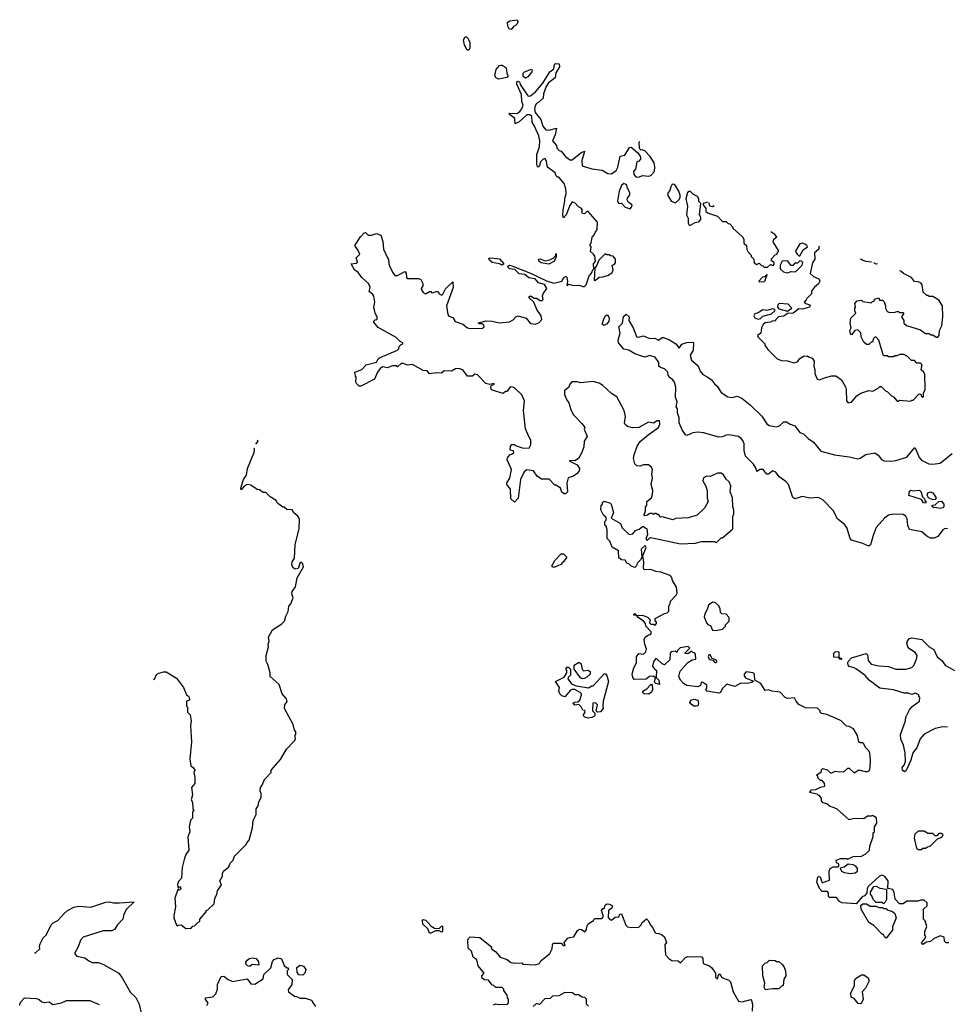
# Model space of a CAD drawing. Extents: x 2239805 to 2396427, y 665731 to 772158.
# Tile 310 of 326: x 2343506 to 2351043, y 764163 to 772158. Entities that reach past the tile are written whole.
import ezdxf

# ---------------------------------------------------------------- set-up
doc = ezdxf.new("R2010")
doc.units = 0

msp = doc.modelspace()

# ---------------------------------------------------------------- linework, layer by layer
at = {"layer": '0CON05XD'}
for points in [[(2347495, 772080), (2347482.5, 772085), (2347472.5, 772105), (2347470, 772135), (2347485, 772150), (2347548.3, 772158.3), (2347552.5, 772145), (2347548.8, 772125), (2347535, 772110), (2347517.5, 772102.5), (2347505, 772083.3), (2347495, 772080)], [(2347155, 771910), (2347140.7, 771910.7), (2347120.7, 771950.7), (2347112.5, 771995), (2347125, 772020), (2347135, 772020), (2347145, 772010), (2347162.5, 771975), (2347163, 771927), (2347155, 771910)], [(2347395, 771676.7), (2347376.7, 771686.7), (2347366.4, 771706.4), (2347378, 771755), (2347405, 771787.5), (2347415, 771790), (2347425, 771790), (2347457.3, 771767.3), (2347463.6, 771723.6), (2347472.5, 771705), (2347472.5, 771695), (2347465, 771690), (2347425, 771681.2), (2347395, 771676.7)], [(2347723, 769697), (2347747, 769723), (2347742.5, 769755), (2347707.5, 769805), (2347683.6, 769863.6), (2347640, 769905), (2347656.4, 769916.4), (2347685, 769897.5), (2347705, 769897.5), (2347735, 769877.5), (2347751.7, 769878.3), (2347760, 769885), (2347752.5, 769915), (2347758.3, 769931.7), (2347790, 769975), (2347769.3, 770009.3), (2347721.7, 770021.7), (2347695, 770053.3), (2347641.7, 770061.7), (2347609.5, 770089.5), (2347565, 770095.7), (2347529.2, 770129.2), (2347485, 770136), (2347474, 770145), (2347472.5, 770157.5), (2347485, 770164), (2347505, 770160.8), (2347655, 770101.2), (2347785, 770037.5), (2347845, 770020), (2347910, 770035), (2347927.5, 770065), (2347945, 770076.7), (2347952.5, 770065), (2347956.7, 770035), (2347950, 770000), (2347965, 770010), (2348005, 770000), (2348055, 770002.5), (2348080.7, 769990.7), (2348095, 769991.2), (2348108, 770005), (2348131.7, 770078.3), (2348150.7, 770099.3), (2348161.7, 770128.3), (2348170, 770135), (2348167.5, 770175), (2348183, 770197), (2348177.7, 770237.7), (2348167.5, 770255), (2348142.5, 770275), (2348150, 770315), (2348140, 770325), (2348140, 770335), (2348150, 770345), (2348158.3, 770391.7), (2348177, 770413), (2348183.3, 770436.7), (2348197, 770453), (2348200, 770515), (2348125, 770600), (2348115, 770600), (2348095, 770582.5), (2348077.5, 770585), (2348073.3, 770595), (2348077.5, 770615), (2348068.3, 770628.3), (2348045, 770637.5), (2348019.3, 770669.3), (2347995, 770680), (2347975, 770650), (2347945, 770572.5), (2347925, 770550), (2347920, 770565), (2347921.2, 770615), (2347935.9, 770684.1), (2347934, 770706), (2347946, 770745), (2347943.3, 770785), (2347928.3, 770828.3), (2347885, 770880), (2347875, 770880), (2347865, 770890), (2347857.5, 770915), (2347795, 770960), (2347787, 771007), (2347775, 771030), (2347755, 771022.5), (2347737.5, 771005), (2347730, 770975), (2347718.3, 770961.7), (2347713, 770963), (2347707.5, 770985), (2347708.8, 771065), (2347728, 771125), (2347731.2, 771175), (2347723.3, 771215), (2347689.4, 771295), (2347669.2, 771325), (2347666.1, 771376.1), (2347650, 771385), (2347625, 771386.2), (2347565, 771330), (2347532.5, 771312.5), (2347530, 771355), (2347480, 771395), (2347485, 771400), (2347545, 771396.2), (2347568.3, 771411.7), (2347586, 771435), (2347596.2, 771465), (2347585.7, 771495), (2347581.7, 771551.7), (2347544, 771635), (2347545, 771652.5), (2347555, 771658.8), (2347566.7, 771655), (2347571.7, 771631.7), (2347627.7, 771547.7), (2347638.3, 771538.3), (2347655, 771538.8), (2347697, 771573), (2347757.3, 771642.7), (2347813.9, 771736.1), (2347845, 771760), (2347850, 771795), (2347858.3, 771801.7), (2347890, 771800), (2347891.2, 771775), (2347862, 771728), (2347856.7, 771685), (2347803.3, 771645), (2347783.8, 771615), (2347762.5, 771555), (2347758.3, 771521.7), (2347725, 771487.5), (2347705, 771477.5), (2347695, 771460), (2347687.5, 771435), (2347693.3, 771405), (2347738.8, 771348.8), (2347755, 771292.5), (2347780, 771265), (2347805, 771260), (2347867.5, 771277.5), (2347857.3, 771222.7), (2347833.8, 771173.8), (2347867, 771137), (2347870, 771115), (2347890, 771095), (2347905, 771090), (2347945, 771040), (2347957, 771037), (2347975, 771020), (2347995, 771020), (2348065, 771076.7), (2348095, 771090), (2348092.5, 771077.5), (2348073.8, 771015), (2348075, 770972.5), (2348155, 770947.5), (2348237, 770937), (2348285, 770910), (2348315, 770907.5), (2348352.5, 770935), (2348365, 770960), (2348385, 771050), (2348423, 771057), (2348460.7, 771119.3), (2348475, 771122.5), (2348528.3, 771078.3), (2348550, 771045), (2348550, 771025), (2348535, 771010), (2348520, 771005), (2348510, 770945), (2348492.5, 770925), (2348495, 770900), (2348515, 770880), (2348541.7, 770881.7), (2348565, 770892.5), (2348615, 770886.7), (2348635, 770892.5), (2348662.5, 770925), (2348666.7, 770965), (2348661.2, 770995), (2348627.3, 771047.3), (2348585, 771092.5), (2348565, 771102.5), (2348555, 771100), (2348541.7, 771111.7), (2348540, 771165), (2348544, 771169)], [(2347615, 771684.2), (2347596.1, 771696.1), (2347596.4, 771723.6), (2347606.4, 771733.6), (2347665, 771756.7), (2347670, 771745), (2347666.2, 771735), (2347633.8, 771695), (2347615, 771684.2)], [(2348465, 770621.4), (2348477.5, 770635), (2348481.2, 770655), (2348452.5, 770675), (2348442.5, 770695), (2348445, 770710), (2348462.5, 770735), (2348462.5, 770755), (2348442.5, 770795), (2348438.3, 770818.3), (2348415, 770827.5), (2348395, 770812.5), (2348376, 770765), (2348362.5, 770685), (2348375, 770666.7), (2348395, 770667.5), (2348426.2, 770635), (2348465, 770621.4)], [(2348835, 770672.5), (2348862.5, 770695), (2348872.5, 770715), (2348873, 770733), (2348862.5, 770765), (2348836.1, 770806.1), (2348825, 770820), (2348808.3, 770821.7), (2348795, 770800), (2348788.3, 770771.7), (2348773.3, 770755), (2348770, 770735), (2348800, 770685), (2348835, 770672.5)], [(2348955, 770490), (2348995, 770512.5), (2349025, 770517.5), (2349040, 770535), (2349040, 770555), (2349030, 770575), (2349040, 770665), (2349023, 770683), (2349022.5, 770705), (2349013, 770723), (2348979.3, 770739.3), (2348955, 770762.5), (2348945, 770763.3), (2348932.5, 770755), (2348917.5, 770705), (2348932.5, 770645), (2348923.6, 770573.6), (2348936.4, 770546.4), (2348937.5, 770505), (2348945, 770490), (2348955, 770490)], [(2349096.2, 770677.1), (2349060, 770665), (2349060, 770655), (2349080, 770625), (2349081.7, 770601.7), (2349095, 770590), (2349175, 770562.5), (2349215, 770520), (2349245, 770520), (2349263, 770503), (2349275, 770500), (2349300, 770475), (2349300, 770465), (2349377.5, 770395), (2349390, 770375), (2349390, 770345), (2349410, 770325), (2349413, 770293), (2349425, 770270), (2349450, 770245), (2349450, 770235), (2349470, 770215), (2349473.6, 770183.6), (2349495, 770170), (2349515, 770180), (2349531.7, 770161.7), (2349545, 770160), (2349555, 770150), (2349581.7, 770148.3), (2349605, 770170), (2349628.3, 770161.7), (2349637, 770173), (2349637, 770187), (2349615, 770200), (2349613, 770217), (2349645, 770250), (2349660, 770255), (2349660, 770265), (2349670, 770275), (2349670, 770285), (2349627.5, 770355), (2349632.5, 770375), (2349657.5, 770395), (2349642.5, 770415), (2349610, 770435), (2349608.9, 770436.8)], [(2349147.7, 770647.5), (2349135, 770637.5), (2349113.3, 770643.3), (2349107.1, 770670.8)], [(2349252.5, 766762.5), (2349213.3, 766725), (2349200, 766695), (2349185, 766690), (2349090, 766705), (2349080, 766715), (2349090, 766735), (2349090, 766755), (2349055, 766777.5), (2349041.7, 766778.3), (2349038.3, 766751.7), (2349015, 766740), (2348925, 766751.2), (2348899.1, 766769.1), (2348873.8, 766795), (2348860, 766825), (2348871.7, 766868.3), (2348935, 766940), (2348968.3, 766961.7), (2349000, 766965), (2348996.7, 767006.7), (2348988.3, 767018.3), (2348975, 767020), (2348965, 767030), (2348935, 767010), (2348911.7, 767011.7), (2348911.7, 767018.3), (2348950, 767055), (2348937.5, 767067.5), (2348873, 767057), (2348850, 767035), (2348845, 767020), (2348835, 767030), (2348800, 767025), (2348790, 767015), (2348788.3, 766961.7), (2348745, 766920), (2348725, 766927.5), (2348685, 766966.7), (2348675, 766970), (2348665, 766960), (2348655.7, 766945), (2348648.3, 766908.3), (2348660, 766890), (2348680, 766875), (2348678.3, 766818.3), (2348700, 766795), (2348705, 766760), (2348670, 766770), (2348662.5, 766785), (2348672.5, 766815), (2348656.7, 766826.7), (2348624.2, 766825.8), (2348595, 766802.5), (2348501.2, 766801.2), (2348486.4, 766816.4), (2348483.3, 766845), (2348496.7, 766895), (2348516.7, 766935), (2348516.2, 766985), (2348535, 767012.5), (2348575, 767006), (2348594.3, 767025), (2348598.9, 767048.9), (2348584.1, 767084.1), (2348580, 767125), (2348587.5, 767145), (2348615, 767162.5), (2348630, 767165), (2348637.5, 767175), (2348637, 767187), (2348592.5, 767235), (2348590, 767255), (2348573.3, 767275), (2348530, 767305), (2348520, 767320), (2348495, 767323.3), (2348495, 767330), (2348505, 767336), (2348520, 767320), (2348565, 767324), (2348607.7, 767307.7), (2348627.5, 767285), (2348621.7, 767261.7), (2348635, 767250), (2348655, 767250), (2348668.3, 767241.7), (2348680, 767255), (2348680, 767265), (2348670, 767275), (2348670, 767295), (2348745, 767337.5), (2348767, 767343), (2348780, 767355), (2348780, 767395), (2348791.7, 767418.3), (2348793, 767437), (2348840, 767485), (2348847, 767503), (2348841.7, 767551.7), (2348810, 767605), (2348805, 767630), (2348790, 767645), (2348715, 767673.3), (2348675, 767678.8), (2348635, 767693.3), (2348580.7, 767690.7), (2348573.3, 767705), (2348576.4, 767753.6), (2348570, 767805), (2348596.4, 767873.6), (2348588.3, 767888.3), (2348555, 767860), (2348560, 767795), (2348552.5, 767775), (2348522.5, 767745), (2348517, 767723), (2348505, 767710), (2348475, 767720), (2348455, 767740), (2348440, 767745), (2348425, 767770), (2348395, 767772.5), (2348375, 767790), (2348370, 767845), (2348320, 767875), (2348300, 767925), (2348280, 767945), (2348280, 768015), (2348270, 768045), (2348260, 768055), (2348260, 768085), (2348270, 768095), (2348270, 768115), (2348250, 768135), (2348228.3, 768178.3), (2348230, 768215), (2348240, 768225), (2348241.7, 768238.3), (2348255, 768250), (2348305, 768232.5), (2348313.3, 768215), (2348330, 768155), (2348311.7, 768111.7), (2348387.7, 768067.7), (2348401.7, 768031.7), (2348458.3, 767978.3), (2348487, 767983), (2348509.3, 768010.7), (2348538.8, 768021.2), (2348565, 768042.5), (2348575, 768042.5), (2348602.5, 768025), (2348607.5, 767975), (2348593.3, 767945), (2348605, 767930), (2348625, 767950), (2348635, 767952.5), (2348875, 767902.5), (2348995, 767907.5), (2349045, 767920), (2349155, 767920), (2349165, 767910), (2349205, 767950), (2349215, 767950), (2349300, 768025), (2349300, 768125), (2349307.5, 768145), (2349307.5, 768175), (2349300, 768205), (2349297.5, 768275), (2349277.5, 768325), (2349283, 768373), (2349270, 768405), (2349245, 768427.5), (2349223, 768463), (2349205, 768476.7), (2349175, 768477.5), (2349130, 768455), (2349115, 768450), (2349085, 768452.5), (2349061.7, 768438.3), (2349056.7, 768415), (2349081.7, 768371.7), (2349092.5, 768335), (2349092.5, 768275), (2349100, 768245), (2349069.3, 768190.7), (2349010, 768135), (2348936.4, 768113.6), (2348835, 768107.5), (2348815, 768097.5), (2348725, 768122.5), (2348715, 768120), (2348695, 768140), (2348685, 768140), (2348675, 768150), (2348665, 768150), (2348655, 768140), (2348645, 768150), (2348625, 768150), (2348606.2, 768133.8), (2348585, 768130), (2348578.3, 768138.3), (2348589.3, 768170.7), (2348590.7, 768199.3), (2348600, 768215), (2348600, 768245), (2348640, 768275), (2348647.5, 768305), (2348650, 768335), (2348637.5, 768385), (2348646.7, 768435), (2348642.5, 768465), (2348646.7, 768505), (2348640, 768525), (2348615, 768542.5), (2348575, 768542.5), (2348545, 768532.5), (2348520, 768535), (2348503, 768553), (2348492.5, 768595), (2348497.5, 768625), (2348523.3, 768695), (2348547.7, 768732.3), (2348611.9, 768788.1), (2348695, 768847.5), (2348706.7, 768875), (2348705, 768900), (2348685, 768900), (2348655, 768882.5), (2348615, 768890), (2348537, 768847), (2348485, 768843.3), (2348443.9, 768853.9), (2348425, 768870), (2348420, 768885), (2348427.5, 768935), (2348417.5, 768985), (2348356.4, 769096.4), (2348313.6, 769123.6), (2348245, 769187.5), (2348215, 769206.7), (2348165, 769220), (2348065, 769210), (2348035, 769217.5), (2347993, 769217), (2347975, 769200), (2347967.5, 769175), (2347932.5, 769145), (2347933.3, 769115), (2347947.5, 769075), (2347967, 769047), (2347983, 768993), (2348003.3, 768953.3), (2348076.4, 768876.4), (2348097, 768847), (2348093, 768833), (2348116.7, 768775), (2348091.1, 768735), (2348088.8, 768691.2), (2348073.8, 768645), (2348046.1, 768593.9), (2348015, 768577.5), (2347975, 768580), (2347970, 768575), (2348034.1, 768544.1), (2348053.9, 768513.9), (2348051.2, 768495), (2348035.8, 768474.2), (2348005, 768452.5), (2347963, 768437), (2347952.5, 768395), (2347956.2, 768325), (2347941.7, 768308.3), (2347928.3, 768308.3), (2347911.7, 768321.7), (2347900, 768355), (2347865, 768380), (2347855, 768380), (2347808.3, 768428.3), (2347745, 768427.5), (2347710.7, 768450.7), (2347680, 768495), (2347627, 768503), (2347605, 768487.5), (2347573.8, 768425), (2347555, 768272.5), (2347525, 768240), (2347497.5, 768267.5), (2347493.8, 768345), (2347462.5, 768385), (2347463, 768397), (2347487.5, 768435), (2347502.5, 768505), (2347467.5, 768585), (2347468.3, 768601.7), (2347491.7, 768628.3), (2347505, 768630), (2347520, 768645), (2347518.3, 768658.3), (2347491.7, 768661.7), (2347492.5, 768695), (2347505, 768710), (2347525, 768710), (2347535, 768700), (2347588.3, 768681.7), (2347645, 768680), (2347660, 768705), (2347660, 768745), (2347643, 768773), (2347616.7, 768835), (2347600, 768985), (2347606.4, 769063.6), (2347585, 769112.5), (2347525, 769170), (2347505, 769177.5), (2347490, 769175), (2347465, 769140), (2347451.7, 769138.3), (2347435, 769122.5), (2347345, 769150), (2347336.4, 769156.4), (2347333.6, 769176.4), (2347340, 769190), (2347360, 769195), (2347360, 769205), (2347325, 769196.7), (2347292.5, 769205), (2347225, 769275.6), (2347205, 769279.2), (2347185, 769264.2), (2347145, 769264), (2347105, 769314.2), (2347074.2, 769325.8), (2347047.1, 769322.9), (2347015, 769303.3), (2346955, 769307.5), (2346931.7, 769288.3), (2346895, 769290.8), (2346835, 769282.5), (2346817, 769307), (2346785, 769310), (2346697.3, 769357.3), (2346655, 769353.8), (2346625, 769366.2), (2346605, 769366.7), (2346575, 769340), (2346565, 769347.5), (2346535, 769346.7), (2346495, 769332.5), (2346455, 769340), (2346433.3, 769325), (2346412.5, 769295), (2346389.3, 769240.7), (2346277, 769183), (2346265, 769182.5), (2346242.5, 769205), (2346237.5, 769215), (2346240, 769255), (2346233, 769263), (2346230, 769295), (2346285, 769317.5), (2346320, 769355), (2346405, 769377.5), (2346417.5, 769405), (2346435, 769416.7), (2346576.1, 769473.9), (2346587.5, 769485), (2346590, 769505), (2346605, 769520), (2346620, 769525), (2346620, 769535), (2346595.9, 769545.9), (2346565, 769578), (2346419.5, 769659.5), (2346380, 769705), (2346395, 769720), (2346410, 769725), (2346410, 769745), (2346393.3, 769775), (2346383.9, 769823.9), (2346391.2, 769865), (2346382.9, 769912.9), (2346375, 769926.2), (2346345, 769950), (2346352.5, 769985), (2346343.6, 770013.6), (2346285.8, 770065.8), (2346256.7, 770105), (2346225, 770126.7), (2346200, 770175), (2346239.3, 770180.7), (2346251.7, 770188.3), (2346240, 770225), (2346270, 770255), (2346256.7, 770285), (2346227.5, 770325), (2346273.6, 770396.4), (2346303.6, 770426.4), (2346315, 770430), (2346338.3, 770408.3), (2346365, 770407.5), (2346405, 770423.3), (2346439.3, 770409.3), (2346456.1, 770356.1), (2346462, 770295), (2346494.2, 770224.2), (2346502.3, 770212.3), (2346504.2, 770175), (2346512, 770155), (2346535, 770107.5), (2346555, 770082.5), (2346575, 770080), (2346635, 770112.5), (2346645, 770100), (2346647.5, 770065), (2346655, 770057.5), (2346745, 770056.7), (2346765, 770047.5), (2346782.5, 770015), (2346781.7, 769998.3), (2346767.5, 769975), (2346770, 769965), (2346784.1, 769944.1), (2346803.6, 769933.6), (2346835, 769950), (2346845, 769950), (2346855, 769940), (2346895, 769952.5), (2346905, 769950), (2346913.6, 769933.6), (2346935, 769922.5), (2346945, 769930), (2346965.9, 769974.1), (2347025, 770030), (2347028.6, 769985), (2346974.4, 769835), (2346983.6, 769763.6), (2346992.3, 769752.3), (2347025, 769740), (2347045, 769706.7), (2347105.9, 769685.9), (2347145, 769656.7), (2347165, 769651.2), (2347266.4, 769653.6), (2347280, 769665), (2347275, 769680), (2347265, 769690), (2347235, 769690), (2347233, 769697), (2347296.4, 769713.6), (2347345, 769710.8), (2347405, 769696), (2347485, 769703.8), (2347515, 769720), (2347537.5, 769745), (2347555, 769753.3), (2347620, 769735), (2347655, 769692.5), (2347693, 769687), (2347723, 769697)], [(2350004, 770319), (2350000, 770315), (2350000, 770295), (2349962.5, 770265), (2349966.7, 770215), (2349947.5, 770185), (2349927, 770097), (2349955, 770072.5), (2350000, 770055), (2350007.5, 770035), (2349996.4, 770013.6), (2349963.6, 769986.4), (2349940, 769955), (2349938.3, 769931.7), (2349900, 769895), (2349897, 769883), (2349880, 769865), (2349893, 769853), (2349923, 769843), (2349927.5, 769835), (2349922.5, 769825), (2349865, 769806.7), (2349835, 769810), (2349790, 769775), (2349745, 769772.5), (2349715, 769750), (2349670, 769745), (2349650, 769725), (2349645, 769710), (2349625, 769712.5), (2349605, 769702.5), (2349563, 769697), (2349547, 769683), (2349533, 769657), (2349528.3, 769611.7), (2349500, 769595), (2349505, 769580), (2349560, 769525), (2349560, 769515), (2349585, 769480), (2349660, 769405), (2349695, 769390), (2349745, 769387.5), (2349795, 769372.5), (2349825, 769380), (2349843.6, 769406.4), (2349873, 769427), (2349905, 769430), (2349915, 769420), (2349945, 769410), (2349960, 769385), (2349957.5, 769345), (2349966.7, 769315), (2349967.5, 769285), (2349985, 769240), (2350005, 769233.3), (2350045, 769251.2), (2350105, 769267.5), (2350135.7, 769265.7), (2350183.9, 769233.9), (2350215, 769177.5), (2350221.2, 769155), (2350223, 769063), (2350238.3, 769048.3), (2350265, 769052.5), (2350307, 769103), (2350340, 769125), (2350405, 769147.5), (2350437, 769143), (2350480, 769165), (2350495, 769180), (2350505, 769180), (2350540, 769145), (2350555, 769140), (2350590, 769105), (2350606.4, 769096.4), (2350635, 769060), (2350645, 769060), (2350655, 769070), (2350745, 769060), (2350755, 769070), (2350765, 769070), (2350815, 769120), (2350828.3, 769118.3), (2350830, 769105), (2350845, 769092.5), (2350850, 769095), (2350850, 769125), (2350862.5, 769155), (2350859.3, 769279.3), (2350849.3, 769299.3), (2350830, 769315), (2350837.5, 769355), (2350825, 769370), (2350795, 769370), (2350775, 769390), (2350751.7, 769391.7), (2350715, 769430), (2350705, 769430), (2350695, 769440), (2350655, 769440), (2350635, 769430), (2350615, 769430), (2350605, 769420), (2350565, 769420), (2350555, 769430), (2350525, 769430), (2350487, 769557), (2350465, 769580), (2350455, 769580), (2350441.7, 769568.3), (2350435, 769540), (2350425, 769540), (2350405, 769520), (2350385, 769520), (2350365, 769540), (2350343, 769583), (2350340, 769615), (2350315, 769640), (2350290, 769635), (2350265, 769600), (2350255, 769610), (2350250, 769635), (2350262.5, 769655), (2350252.5, 769695), (2350260, 769735), (2350300, 769775), (2350290, 769795), (2350290, 769815), (2350297.5, 769825), (2350292.5, 769855), (2350310, 769875), (2350345, 769880), (2350355, 769870), (2350425, 769860), (2350435, 769870), (2350448.3, 769871.7), (2350451.7, 769888.3), (2350485, 769900), (2350491.7, 769881.7), (2350515, 769880), (2350528.3, 769868.3), (2350540, 769835), (2350540, 769815), (2350555, 769790), (2350575, 769780), (2350615, 769782.5), (2350635, 769790), (2350645, 769790), (2350655, 769780), (2350685, 769780), (2350690, 769775), (2350670, 769745), (2350690, 769715), (2350690, 769695), (2350710, 769675), (2350825, 769641.2), (2350865, 769610), (2350895, 769610), (2350905, 769600), (2350925, 769600), (2350951.7, 769581.7), (2350965, 769580), (2350977, 769593), (2350980, 769635), (2350997, 769673), (2351007.5, 769745), (2351002.5, 769835), (2350975, 769880), (2350925, 769910), (2350895, 769910), (2350885, 769920), (2350875, 769920), (2350847.5, 769945), (2350837.5, 770005), (2350829.3, 770019.3), (2350805, 770030), (2350775, 770033.3), (2350752.5, 770065), (2350686.4, 770096.4), (2350666.1, 770116.1), (2350658, 770119.7)], [(2349845, 770240), (2349870.7, 770289.3), (2349907, 770313), (2349902.5, 770325), (2349885, 770336.7), (2349865, 770342.5), (2349845, 770337.5), (2349812.5, 770285), (2349810, 770275), (2349822.5, 770255), (2349835, 770240), (2349845, 770240)], [(2347805, 770174), (2347742.5, 770185), (2347727.5, 770195), (2347720, 770215), (2347735, 770216.7), (2347775, 770200), (2347812.3, 770207.7), (2347839.3, 770220.7), (2347858.3, 770241.7), (2347865, 770260), (2347865, 770230), (2347846.2, 770195), (2347805, 770174)], [(2348175, 770040), (2348185, 770042.5), (2348215, 770067.5), (2348245, 770070), (2348290, 770085), (2348320, 770105), (2348327.5, 770125), (2348320, 770165), (2348335, 770170), (2348347.5, 770185), (2348347.5, 770215), (2348328.3, 770238.3), (2348305, 770240), (2348295, 770250), (2348275, 770250), (2348263, 770257), (2348212.5, 770205), (2348196.1, 770163.9), (2348178.3, 770141.7), (2348173.3, 770045), (2348175, 770040)], [(2347425, 770164.3), (2347405, 770176.7), (2347345, 770185.6), (2347324, 770205), (2347318.3, 770221.7), (2347335, 770225.6), (2347405, 770216.2), (2347438.8, 770175), (2347425, 770164.3)], [(2349745, 770103.3), (2349775, 770112.5), (2349808.3, 770111.7), (2349862.5, 770165), (2349867.5, 770187.5), (2349858.3, 770198.3), (2349845, 770200), (2349825, 770180), (2349805, 770180), (2349787, 770163), (2349775, 770162.5), (2349745, 770200), (2349701.7, 770198.3), (2349683.8, 770165), (2349683.3, 770135), (2349711.7, 770111.7), (2349745, 770103.3)], [(2350426.9, 770189.9), (2350383.9, 770193.9), (2350350, 770205), (2350340, 770215), (2350340, 770216.2)], [(2350475.4, 770175.1), (2350465, 770172.5), (2350446.7, 770183.9)], [(2349515, 770030), (2349555, 770032.5), (2349566.1, 770043.9), (2349568.3, 770061.7), (2349577.5, 770075), (2349580, 770085), (2349575, 770090), (2349558.3, 770071.7), (2349541.7, 770068.3), (2349510, 770035), (2349515, 770030)], [(2349745, 769792.5), (2349780, 769815), (2349748.3, 769848.3), (2349677, 769853), (2349666.4, 769843.6), (2349663, 769823), (2349675, 769810), (2349745, 769792.5)], [(2348255, 769674.4), (2348237.5, 769685), (2348254.4, 769735), (2348265, 769753.8), (2348275, 769761.2), (2348285, 769758.8), (2348295.8, 769735), (2348292.3, 769707.7), (2348273.8, 769685), (2348255, 769674.4)], [(2351045, 768023.3), (2351025, 768026.7), (2351005, 768016.7), (2350965, 767962.5), (2350935, 767947.5), (2350905, 767947.5), (2350875, 767963.3), (2350835, 768000), (2350735, 768017.5), (2350721.7, 768051.7), (2350715.9, 768105.9), (2350705.9, 768125.9), (2350685, 768140), (2350605, 768143.3), (2350565, 768136.2), (2350535, 768113.3), (2350463.8, 768035), (2350440.8, 767969.2), (2350419.2, 767895), (2350405, 767882.5), (2350355, 767904.2), (2350265, 767931.2), (2350252, 767945), (2350225.8, 768035.8), (2350208.3, 768058.3), (2350150, 768105), (2350114.3, 768174.3), (2350035, 768258), (2349995, 768278.6), (2349925, 768274.4), (2349865, 768288), (2349805, 768266.7), (2349788.8, 768278.8), (2349752, 768385), (2349729.5, 768409.5), (2349677.3, 768447.3), (2349648.8, 768485), (2349624, 768496), (2349590.7, 768469.3), (2349575, 768466.7), (2349546.7, 768506.7), (2349523.4, 768506.6), (2349495, 768490), (2349490.8, 768515), (2349469.1, 768549.1), (2349403.8, 768615), (2349391.2, 768661.2), (2349392.9, 768715), (2349381.7, 768741.7), (2349365, 768760), (2349345, 768774), (2349266.8, 768786.8), (2349245, 768784.3), (2349215, 768772.5), (2349185, 768769.2), (2349062.7, 768802.7), (2349015, 768808.8), (2348975, 768803.8), (2348925, 768781.2), (2348915, 768787.5), (2348887.3, 768827.3), (2348864.3, 768885), (2348864, 768925), (2348851.2, 768965), (2348849.3, 768999.3), (2348840, 769015), (2348846.7, 769055), (2348834.3, 769094.3), (2348836.1, 769173.9), (2348826.2, 769215), (2348813.3, 769235), (2348783.8, 769255), (2348773.8, 769275), (2348772.5, 769295), (2348745, 769322.5), (2348713.3, 769333.3), (2348700, 769345), (2348700, 769375), (2348669.2, 769419.2), (2348625, 769432), (2348585, 769418.6), (2348505, 769445.6), (2348455, 769474.3), (2348415, 769484), (2348370, 769535), (2348367.5, 769555), (2348383.3, 769615), (2348373.3, 769665), (2348403.8, 769695), (2348412.4, 769747.6), (2348433.6, 769766.4), (2348456.7, 769745), (2348456, 769715), (2348490, 769655), (2348517.5, 769585), (2348525, 769580), (2348545, 769583.3), (2348575, 769591.2), (2348625, 769570), (2348665, 769573.3), (2348695, 769556.7), (2348725, 769577.1), (2348737.9, 769577.9), (2348785, 769560), (2348836.1, 769526.1), (2348865, 769490), (2348886.4, 769523.6), (2348925, 769536.2), (2348975, 769540), (2348980, 769535), (2348976.4, 769473.6), (2348952.5, 769435), (2348963.9, 769393.9), (2349017.3, 769347.3), (2349033.3, 769305), (2349055, 769276.7), (2349097, 769257), (2349126.2, 769235), (2349150.5, 769200.5), (2349172.3, 769182.3), (2349205, 769130), (2349260, 769095), (2349295, 769090), (2349335, 769101.2), (2349374.3, 769084.3), (2349441.1, 769031.1), (2349535, 768940), (2349577.2, 768877.2), (2349595, 768863.1), (2349655, 768852.2), (2349678.9, 768861.1), (2349715, 768892.9), (2349735, 768894.2), (2349765, 768873.1), (2349805, 768861.4), (2349845, 768806.2), (2349874.2, 768794.2), (2349911.7, 768758.3), (2349955, 768726.7), (2350015, 768654.5), (2350125, 768623.8), (2350245, 768608.8), (2350315, 768592), (2350335, 768596.7), (2350381.2, 768628.8), (2350455, 768642.5), (2350481.7, 768621.7), (2350508.3, 768588.3), (2350530, 768575), (2350583.6, 768573.6), (2350625, 768580), (2350715, 768606.7), (2350775, 768682.5), (2350781.7, 768681.7), (2350814.1, 768604.1), (2350831.7, 768581.7), (2350891.7, 768551.7), (2350925, 768549.2), (2350985, 768557.5), (2351081.2, 768635)], [(2349505, 769726.2), (2349525, 769733.3), (2349545, 769750), (2349615, 769770), (2349640, 769795), (2349640, 769805), (2349625, 769810), (2349575, 769797.5), (2349545, 769802.5), (2349505, 769777.5), (2349479.3, 769770.7), (2349470, 769755), (2349478.3, 769738.3), (2349505, 769726.2)], [(2345425.1, 768712.6), (2345443.3, 768735), (2345438.8, 768744.5)], [(2344592.4, 766801.4), (2344605, 766810), (2344617.5, 766842.5), (2344635, 766853.3), (2344675, 766863.8), (2344695, 766862.5), (2344780.3, 766810.3), (2344837.5, 766735), (2344860, 766675), (2344876.7, 766665), (2344886, 766645), (2344885, 766632.5), (2344860, 766625), (2344860, 766585), (2344870, 766575), (2344870, 766535), (2344890, 766515), (2344900, 766465), (2344893.8, 766425), (2344902, 766295), (2344887.5, 766155), (2344895, 766100), (2344916.4, 766086.4), (2344927.5, 766065), (2344920, 766045), (2344927.5, 766005), (2344927.5, 765955), (2344902.5, 765925), (2344910, 765865), (2344900, 765825), (2344910, 765805), (2344912.5, 765752.5), (2344920, 765735), (2344910, 765725), (2344910, 765675), (2344895, 765660), (2344890, 765645), (2344883.3, 765605), (2344887.5, 765565), (2344873, 765523), (2344880, 765415), (2344855, 765380), (2344845, 765350), (2344826.7, 765275), (2344821.7, 765188.3), (2344795, 765160), (2344787.5, 765135), (2344790, 765115), (2344795, 765110), (2344805, 765120), (2344817.5, 765105), (2344805, 765090), (2344795, 765100), (2344790, 765095), (2344766.7, 765025), (2344772.5, 764955), (2344757.5, 764885), (2344757.5, 764865), (2344780, 764805), (2344785, 764800), (2344793, 764807), (2344815, 764810), (2344825, 764802.5), (2344855, 764780), (2344898.3, 764781.7), (2344911.7, 764798.3), (2344925, 764800), (2344955, 764830), (2344970, 764835), (2344970, 764855), (2345020, 764915), (2345020, 764925), (2345035, 764930), (2345085, 764980), (2345092.5, 765025), (2345107.5, 765055), (2345112.5, 765085), (2345146.4, 765133.6), (2345132.5, 765165), (2345152.5, 765205), (2345153.6, 765226.4), (2345162.5, 765245), (2345205, 765280), (2345215, 765310), (2345240, 765335), (2345250, 765365), (2345345, 765460), (2345350, 765475), (2345370, 765495), (2345397.5, 765595), (2345402.5, 765655), (2345427.5, 765705), (2345428.3, 765751.7), (2345442.5, 765775), (2345447.5, 765805), (2345467.5, 765845), (2345467.5, 765875), (2345460, 765895), (2345462.5, 765925), (2345476.7, 765943.3), (2345495, 765990), (2345550, 766045), (2345550, 766065), (2345625, 766150), (2345673.3, 766235), (2345740, 766305), (2345747, 766323), (2345740, 766345), (2345750, 766355), (2345750, 766375), (2345738.3, 766388.3), (2345727.5, 766435), (2345656.7, 766565), (2345660, 766595), (2345678.3, 766621.7), (2345673.3, 766645), (2345637.5, 766685), (2345615, 766760), (2345540, 766825), (2345540, 766855), (2345523, 766923), (2345508.3, 766948.3), (2345507.5, 766995), (2345526.7, 767065), (2345523.3, 767085), (2345532.5, 767115), (2345527.5, 767145), (2345560, 767205), (2345635, 767252.5), (2345657.5, 767275), (2345667.5, 767315), (2345686.4, 767353.6), (2345693.6, 767396.4), (2345707.5, 767415), (2345727, 767463), (2345717.5, 767495), (2345720, 767515), (2345746, 767554), (2345760, 767625), (2345812.5, 767715), (2345805, 767740), (2345795, 767750), (2345785, 767750), (2345768, 767702), (2345745, 767695.7), (2345725, 767709.2), (2345717.1, 767735), (2345720, 767755), (2345737.5, 767785), (2345743.9, 767896.1), (2345776.7, 768025), (2345780, 768105), (2345766.4, 768126.4), (2345733.6, 768153.6), (2345718.3, 768178.3), (2345675, 768180), (2345655, 768200), (2345645, 768200), (2345610, 768225), (2345595, 768240), (2345590, 768255), (2345540, 768285), (2345505, 768320), (2345485, 768320), (2345455, 768340), (2345435, 768342.5), (2345385, 768377.5), (2345355, 768383.3), (2345330.5, 768369.5), (2345305, 768340), (2345303.8, 768355), (2345324, 768425), (2345348.8, 768461.2), (2345357.1, 768515), (2345394.3, 768605.7), (2345411.2, 768645), (2345412.5, 768675), (2345410.5, 768678.9)], [(2350865, 768232.5), (2350850, 768235), (2350831.7, 768261.7), (2350730, 768295), (2350735, 768330), (2350745, 768337.5), (2350765, 768332.5), (2350817.5, 768337.5), (2350827, 768327), (2350840, 768285), (2350858.3, 768268.3), (2350860, 768255), (2350870, 768245), (2350865, 768232.5)], [(2350925, 768260), (2350890, 768275), (2350878.3, 768298.3), (2350883.6, 768316.4), (2350905, 768323.3), (2350925.9, 768315.9), (2350952.5, 768275), (2350945, 768262.5), (2350925, 768260)], [(2350985, 768188.8), (2350945, 768197.5), (2350933.8, 768193.8), (2350920, 768205), (2350920, 768215), (2350945, 768220), (2350973, 768247), (2350995, 768250), (2351013.3, 768225), (2351013.3, 768205), (2351005, 768193.8), (2350985, 768188.8)], [(2347835, 767713.8), (2347830, 767725), (2347853.9, 767766.1), (2347905, 767820), (2347925, 767820), (2347950, 767795), (2347937.5, 767775), (2347903.3, 767735), (2347855, 767714.2), (2347835, 767713.8)], [(2349165, 767197.5), (2349175, 767202.5), (2349215, 767210), (2349228.3, 767221.7), (2349240, 767235), (2349240, 767245), (2349270, 767275), (2349270, 767305), (2349245, 767330), (2349210, 767335), (2349200, 767345), (2349197.5, 767375), (2349185, 767400), (2349157, 767427), (2349135, 767427.5), (2349102.5, 767405), (2349091.7, 767368.3), (2349072.5, 767335), (2349068.3, 767308.3), (2349085, 767260), (2349100, 767245), (2349118.3, 767238.3), (2349135, 767200), (2349165, 767197.5)], [(2351045, 766413.3), (2351006.4, 766416.4), (2350945, 766402.5), (2350855, 766357.5), (2350821.7, 766318.3), (2350793.8, 766245), (2350761.4, 766205), (2350745.5, 766145), (2350708.6, 766061.4), (2350695, 766050.8), (2350677.5, 766065), (2350676, 766085), (2350691.9, 766105), (2350702.3, 766135), (2350701.4, 766205), (2350687, 766267), (2350663.8, 766315), (2350661.2, 766355), (2350703.3, 766465), (2350706.7, 766495), (2350736.7, 766555), (2350758.3, 766581.7), (2350817.5, 766625), (2350820, 766655), (2350810, 766665), (2350810, 766675), (2350785, 766690), (2350755, 766680), (2350725, 766690), (2350690.7, 766690.7), (2350606.4, 766716.4), (2350495, 766731.2), (2350408.8, 766795), (2350374.1, 766834.1), (2350304.1, 766884.1), (2350285, 766896.2), (2350245.9, 766905.9), (2350236.1, 766916.1), (2350233.8, 766935), (2350239.5, 766950.5), (2350265, 766977.5), (2350383, 767013), (2350395, 767000), (2350398.8, 766955), (2350425, 766926.2), (2350485, 766912.5), (2350565, 766905.8), (2350625, 766884), (2350705, 766883.8), (2350753, 766897), (2350770, 766915), (2350792.5, 766965), (2350796.7, 766995), (2350780.5, 767020.5), (2350735, 767048.8), (2350722.5, 767065), (2350714.2, 767095), (2350718.8, 767115), (2350735, 767133.3), (2350755, 767140), (2350835, 767126.2), (2350895, 767066.2), (2350933.8, 767045), (2350961.2, 766985), (2350998.8, 766955), (2351026.1, 766916.1), (2351100, 766875)], [(2349165, 766940), (2349170, 766945), (2349166.4, 766956.4), (2349131.7, 766971.7), (2349115, 767000), (2349105, 767000), (2349100, 766985), (2349105, 766972.5), (2349115, 766962.5), (2349138.3, 766958.3), (2349155, 766940), (2349165, 766940)], [(2350185, 766962.5), (2350170, 766965), (2350160, 766980), (2350121.7, 766981.7), (2350120, 767015), (2350133, 767027), (2350160, 767025), (2350160, 766980), (2350180, 766975), (2350185, 766962.5)], [(2348125, 766486.7), (2348097.5, 766495), (2348087.5, 766505), (2348087.5, 766515), (2348100, 766535), (2348098.3, 766548.3), (2348081.7, 766551.7), (2348068.3, 766578.3), (2348048.3, 766598.3), (2348015, 766592.5), (2348000, 766605), (2348013, 766617), (2348041.7, 766618.3), (2348057, 766633), (2348070, 766675), (2348070, 766685), (2348060, 766695), (2348015, 766720), (2347995, 766720), (2347980, 766715), (2347935, 766660), (2347909.3, 766669.3), (2347893.3, 766685), (2347886.7, 766705), (2347892.5, 766735), (2347860, 766785), (2347930, 766820), (2347950, 766855), (2347950, 766875), (2347942.5, 766885), (2347955, 766900), (2347965, 766900), (2347980, 766885), (2347980, 766835), (2347961.7, 766818.3), (2347960, 766805), (2347990, 766765), (2348028.3, 766748.3), (2348127, 766733), (2348155, 766750), (2348165, 766750), (2348255, 766847.5), (2348265, 766847.5), (2348275, 766832.5), (2348288.6, 766785), (2348247.1, 766625), (2348242.5, 766585), (2348246.7, 766565), (2348225, 766538.8), (2348200, 766535), (2348190, 766545), (2348200, 766595), (2348185, 766610), (2348161.7, 766608.3), (2348160, 766545), (2348178.3, 766528.3), (2348180, 766515), (2348175, 766502.5), (2348155, 766491.2), (2348125, 766486.7)], [(2348075, 766807.5), (2348063.6, 766813.6), (2348010, 766885), (2348011.7, 766918.3), (2348045, 766940), (2348055, 766940), (2348068.3, 766928.3), (2348073, 766893), (2348085, 766870), (2348125, 766877.5), (2348140, 766865), (2348140, 766845), (2348115, 766820), (2348095, 766810), (2348075, 766807.5)], [(2351055, 764662.5), (2351033, 764663), (2351020, 764675), (2351018.3, 764708.3), (2350985, 764720), (2350930, 764695), (2350907, 764673), (2350873, 764667), (2350845, 764650), (2350831.7, 764661.7), (2350860, 764695), (2350867.5, 764715), (2350860, 764725), (2350860, 764755), (2350877.5, 764795), (2350861.7, 764841.7), (2350850, 764855), (2350850, 764935), (2350878.3, 764961.7), (2350878.3, 764988.3), (2350855, 765010), (2350825, 765010), (2350805, 765000), (2350715, 765000), (2350685, 764980), (2350655, 764980), (2350618.3, 765018.3), (2350611.7, 765071.7), (2350600, 765095), (2350560, 765105), (2350560.8, 765165), (2350535, 765200), (2350515, 765212.5), (2350492.5, 765205), (2350400.7, 765119.3), (2350392.5, 765105), (2350390, 765065), (2350370, 765045), (2350350, 765035), (2350301.7, 764978.3), (2350185, 764987.5), (2350167, 764997), (2350141.7, 765031.7), (2350085, 765030), (2350078.3, 765038.3), (2350077, 765067), (2350068.3, 765078.3), (2350025, 765080), (2350003, 765103), (2349982.5, 765155), (2349990, 765195), (2349995, 765200), (2350008.3, 765198.3), (2350025, 765150), (2350085, 765170), (2350083.3, 765245), (2350090, 765265), (2350115, 765280), (2350155, 765280), (2350160, 765285), (2350160, 765305), (2350141.7, 765311.7), (2350140, 765335), (2350175, 765346.7), (2350225, 765347.5), (2350235, 765342.5), (2350277, 765363), (2350345, 765367.5), (2350380, 765385), (2350410, 765415), (2350413, 765447), (2350440, 765525), (2350440, 765555), (2350450, 765565), (2350450, 765605), (2350470, 765635), (2350468.3, 765678.3), (2350435, 765697.5), (2350425, 765690), (2350395, 765690), (2350365, 765670), (2350285, 765672.5), (2350245, 765660), (2350145, 765750), (2350085, 765772.5), (2350065, 765790), (2350035, 765800), (2350020, 765815), (2350020, 765835), (2350005, 765860), (2349995, 765860), (2349985, 765870), (2349923.6, 765883.6), (2349940, 765905), (2349975, 765907.5), (2350013, 765927), (2350047.5, 765935), (2350045, 765960), (2350025, 765980), (2350011.7, 765981.7), (2349991.7, 766001.7), (2349990, 766015), (2349980, 766025), (2350020, 766055), (2350021.7, 766068.3), (2350032.5, 766077.5), (2350066.1, 766066.1), (2350095, 766040), (2350135, 766057.5), (2350165, 766050), (2350205, 766052.5), (2350235, 766080), (2350245, 766080), (2350285, 766042.5), (2350325, 766067.5), (2350375, 766052.5), (2350395, 766052.5), (2350409.3, 766060.7), (2350416.2, 766085), (2350418.8, 766145), (2350412.5, 766205), (2350402.5, 766225), (2350378.8, 766248.8), (2350365, 766277.5), (2350355, 766287.5), (2350335, 766287.5), (2350322.5, 766295), (2350313.3, 766345), (2350279.3, 766399.3), (2350245, 766420), (2350223, 766423), (2350180, 766465), (2350140, 766485), (2350065, 766516.7), (2350020, 766525), (2350010, 766535), (2350010, 766545), (2349987, 766567), (2349890.7, 766570.7), (2349835, 766597.5), (2349813.3, 766625), (2349801.7, 766651.7), (2349745, 766646.7), (2349725, 766653.3), (2349685, 766696.7), (2349617, 766707), (2349593, 766717), (2349561.7, 766711.7), (2349527.7, 766767.7), (2349480, 766795), (2349476.2, 766845), (2349465, 766853.8), (2349408.3, 766861.7), (2349391.2, 766845), (2349391.2, 766831.2), (2349403.3, 766815), (2349468.3, 766788.3), (2349453.6, 766776.4), (2349415, 766767.5), (2349365, 766770), (2349315, 766743.3), (2349252.5, 766762.5)], [(2348615, 766682.5), (2348580, 766685), (2348570, 766695), (2348570, 766705), (2348602.5, 766725), (2348635, 766760), (2348645, 766760), (2348647.5, 766715), (2348637.5, 766695), (2348615, 766682.5)], [(2349005, 766584.2), (2348984.4, 766584.4), (2348960.5, 766600.5), (2348950, 766615), (2348958.3, 766631.7), (2348985, 766640), (2349015, 766632.5), (2349021.2, 766605), (2349015, 766587.5), (2349005, 766584.2)], [(2350835, 765420), (2350845, 765430), (2350865, 765430), (2350875, 765440), (2350905, 765450), (2350961.7, 765508.3), (2350998.3, 765521.7), (2351008.3, 765538.3), (2350995, 765550), (2350975, 765550), (2350958.3, 765531.7), (2350945, 765530), (2350925, 765550), (2350885, 765550), (2350855, 765570), (2350805, 765570), (2350777.5, 765545), (2350773.6, 765513.6), (2350791.7, 765431.7), (2350805, 765420), (2350835, 765420)], [(2350255, 765225.7), (2350295, 765230), (2350312.5, 765245), (2350313.3, 765265), (2350300, 765285), (2350277.1, 765297.1), (2350237.7, 765302.3), (2350205, 765275.8), (2350172.5, 765267.5), (2350184, 765245), (2350205, 765232.9), (2350255, 765225.7)], [(2350525, 764980), (2350515, 764990), (2350465, 764990), (2350440, 765015), (2350430, 765045), (2350418.3, 765058.3), (2350417.5, 765075), (2350445, 765120), (2350465, 765122.5), (2350495, 765106.7), (2350548.3, 765098.3), (2350547.5, 765015), (2350538.3, 764991.7), (2350525, 764980)], [(2343627.3, 764580.6), (2343635, 764582.5), (2343670, 764615), (2343665.8, 764635), (2343671.2, 764655), (2343697.8, 764702.2), (2343720, 764725), (2343761.7, 764808.3), (2343776.4, 764823.6), (2343816.7, 764845), (2343863.2, 764896.8), (2343895, 764925.8), (2343945, 764950.8), (2343985, 764960.6), (2344085, 764951.1), (2344205, 764993.3), (2344235, 764996.7), (2344268.3, 764988.3), (2344316.2, 764986.2), (2344436.1, 764996.1), (2344373.3, 764935), (2344352.5, 764895), (2344342.5, 764855), (2344297.5, 764805), (2344277.7, 764772.3), (2344255, 764761.2), (2344185, 764760), (2344021.7, 764708.3), (2343998.8, 764685), (2343979.5, 764630.5), (2343950, 764575), (2343970, 764555), (2344035, 764541.2), (2344068.8, 764515), (2344095, 764503.8), (2344145, 764503.3), (2344187.7, 764487.7), (2344310, 764415), (2344338.3, 764378.3), (2344405, 764260), (2344448.6, 764218.6), (2344476.2, 764165), (2344492.5, 764095)], [(2347355, 764160), (2347373, 764167), (2347395, 764162.5), (2347470, 764165), (2347477.5, 764175), (2347477.5, 764205), (2347470, 764215), (2347467, 764237), (2347440, 764275), (2347440, 764285), (2347425, 764300), (2347375, 764300), (2347357, 764317), (2347345, 764320), (2347315, 764360), (2347283, 764363), (2347262.5, 764375), (2347260, 764395), (2347280, 764415), (2347230, 764475), (2347220, 764525), (2347190, 764545), (2347177.5, 764595), (2347148.3, 764618.3), (2347147.5, 764685), (2347153, 764697), (2347165, 764712.5), (2347245, 764706.7), (2347328.3, 764638.3), (2347340, 764625), (2347340, 764615), (2347375, 764590), (2347410, 764545), (2347467, 764527), (2347495, 764502.5), (2347535, 764496.7), (2347585, 764500), (2347595, 764490), (2347695, 764483.3), (2347730, 764495), (2347740, 764515), (2347812.5, 764575), (2347832.5, 764615), (2347833.6, 764646.4), (2347840.7, 764659.3), (2347905, 764660), (2347921.7, 764641.7), (2347938.3, 764641.7), (2347930, 764665), (2347960.7, 764699.3), (2347973, 764707), (2348008.3, 764711.7), (2348037, 764763), (2348055, 764772.5), (2348071.7, 764771.7), (2348098.3, 764751.7), (2348111.7, 764768.3), (2348112.5, 764795), (2348123.6, 764816.4), (2348167, 764843), (2348175, 764860), (2348235, 764860), (2348250, 764875), (2348232.5, 764925), (2348245, 764940), (2348255, 764940), (2348263, 764967), (2348275, 764980), (2348297, 764977), (2348321.7, 764961.7), (2348316.4, 764943.6), (2348290, 764925), (2348288.3, 764868.3), (2348300.7, 764850.7), (2348315, 764847.5), (2348345, 764870), (2348375, 764872.5), (2348382.5, 764895), (2348395, 764897.5), (2348430, 764805), (2348445, 764792.5), (2348475, 764787.5), (2348535, 764790), (2348555, 764810), (2348560, 764825), (2348598.3, 764858.3), (2348615, 764840), (2348630, 764805), (2348650, 764785), (2348665, 764750), (2348675, 764740), (2348699.3, 764739.3), (2348720.7, 764730.7), (2348745, 764710), (2348760, 764665), (2348747.5, 764645), (2348752.5, 764565), (2348780, 764535), (2348805, 764520), (2348855, 764517.5), (2348875, 764500), (2348915, 764542.5), (2348935, 764552.5), (2348985, 764547.5), (2349035, 764552.5), (2349045, 764547.5), (2349057.5, 764535), (2349060, 764495), (2349110, 764475), (2349129.3, 764459.3), (2349160, 764415), (2349160, 764385), (2349171.7, 764371.7), (2349178.3, 764371.7), (2349180, 764395), (2349195, 764410), (2349211.7, 764381.7), (2349268.3, 764358.3), (2349280, 764345), (2349302.5, 764265), (2349345, 764190), (2349375, 764183.3), (2349445, 764202.5), (2349452.5, 764195), (2349460, 764165), (2349458.3, 764108.3)], [(2350545, 764700), (2350531.7, 764711.7), (2350525, 764730), (2350515, 764730), (2350445, 764802.5), (2350405, 764827.5), (2350342.5, 764935), (2350340, 764965), (2350355, 764980), (2350385, 764980), (2350415, 764960), (2350465, 764960), (2350485, 764950), (2350515, 764950), (2350525, 764940), (2350545, 764940), (2350555, 764930), (2350597, 764917), (2350615, 764900), (2350627.5, 764865), (2350598.3, 764791.7), (2350597.5, 764765), (2350545, 764700)], [(2346845, 764740), (2346835, 764740), (2346822.5, 764775), (2346780, 764815), (2346777.5, 764845), (2346785, 764852.5), (2346805, 764846.7), (2346848.3, 764798.3), (2346875, 764782.5), (2346915, 764780), (2346935, 764800), (2346940, 764795), (2346940, 764755), (2346935, 764750), (2346915, 764760), (2346885, 764760), (2346845, 764740)], [(2345026.4, 764153.6), (2345037.5, 764175), (2345015, 764202.5), (2345014.1, 764215.9), (2345075, 764223.3), (2345100.7, 764249.3), (2345112.5, 764285), (2345113.8, 764325), (2345141.7, 764388.3), (2345165, 764392.5), (2345200, 764365), (2345235, 764347.5), (2345355, 764370), (2345385, 764330), (2345415, 764327.5), (2345485, 764370), (2345490, 764405), (2345545, 764460), (2345559.3, 764510.7), (2345573.8, 764526.2), (2345605, 764540), (2345633.3, 764533.3), (2345655, 764477.5), (2345675, 764460), (2345688.3, 764458.3), (2345690, 764445), (2345680, 764435), (2345680, 764405), (2345720, 764365), (2345717, 764323), (2345688.3, 764281.7), (2345690, 764265), (2345738.3, 764228.3), (2345755, 764227.5), (2345783.6, 764213.6), (2345825, 764212.5), (2345877, 764197), (2345888.3, 764178.3), (2345910, 764145)], [(2345375, 764471.2), (2345357.5, 764475), (2345346.1, 764486.1), (2345344, 764505), (2345355, 764522.5), (2345374.1, 764535.9), (2345395, 764540), (2345427.5, 764535), (2345447, 764507), (2345448.3, 764481.7), (2345395, 764487.5), (2345375, 764471.2)], [(2345805, 764400), (2345775, 764402.5), (2345760, 764425), (2345758.3, 764461.7), (2345785, 764482.5), (2345811.7, 764471.7), (2345831.2, 764445), (2345823.6, 764416.4), (2345805, 764400)], [(2349565, 764280), (2349553.6, 764303.6), (2349560, 764335), (2349542.5, 764395), (2349540, 764475), (2349561.7, 764498.3), (2349578.3, 764501.7), (2349598.3, 764521.7), (2349645, 764520), (2349655, 764510), (2349675, 764510), (2349698.3, 764488.3), (2349715, 764470), (2349727.5, 764435), (2349730, 764395), (2349713, 764367), (2349710, 764315), (2349695, 764310), (2349675, 764290), (2349625, 764290), (2349585, 764282.5), (2349565, 764280)], [(2350335, 764166.7), (2350319.3, 764169.3), (2350285, 764210), (2350260.7, 764220.7), (2350257.5, 764255), (2350287.5, 764315), (2350287.5, 764355), (2350297, 764373), (2350345, 764402.5), (2350365, 764402.5), (2350399.3, 764379.3), (2350407.5, 764355), (2350377.5, 764295), (2350350, 764265), (2350360, 764205), (2350345, 764172.5), (2350335, 764166.7)], [(2348128.3, 764148.3), (2348110, 764165), (2348110, 764205), (2348098.3, 764218.3), (2348075, 764220), (2348045, 764240), (2348015, 764240), (2347997, 764257), (2347935, 764260), (2347887, 764233), (2347835, 764230), (2347815, 764210), (2347773, 764207), (2347728.3, 764161.7), (2347705, 764170), (2347677.5, 764145)], [(2343506.9, 764155), (2343505.6, 764165), (2343515, 764184.2), (2343545, 764215.8), (2343641.2, 764211.2), (2343665, 764202.5), (2343685, 764182.5), (2343705, 764177.5), (2343745, 764182.5), (2343775, 764162.5), (2343845, 764176.2), (2343885, 764193.8), (2344075, 764194.3), (2344152.7, 764162.7)]]:
    msp.add_lwpolyline(points, dxfattribs=at)

doc.saveas('drawing.dxf')
